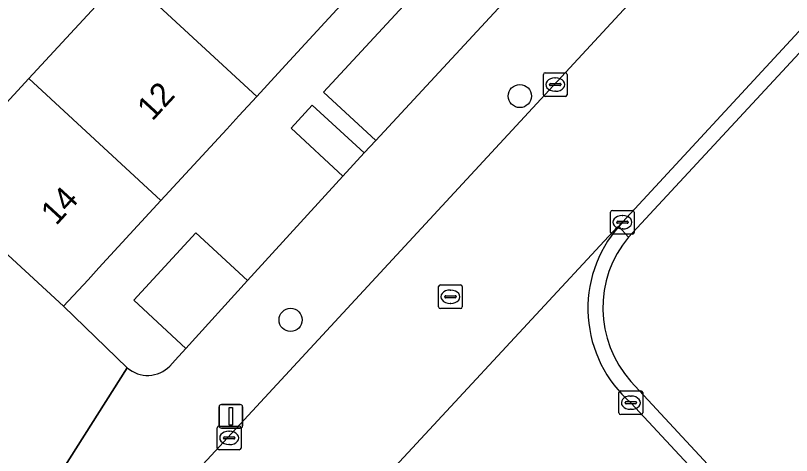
# Model space of a CAD drawing. Extents: x 162523 to 163266, y 381230 to 382050.
# Drawn here: x 163054.73 to 163087.48, y 381530.53 to 381549.11 of the extents above; entities that cross this region are included whole.
import ezdxf

# ---------------------------------------------------------------- set-up
doc = ezdxf.new("R2010")
doc.units = 0
for name, color, linetype in [('IMGEO_Boom', 7, 'Continuous'), ('IMGEO_Erf', 7, 'Continuous'), ('IMGEO_Groenvoorziening', 7, 'Continuous'), ('IMGEO_Kolk', 7, 'Continuous'), ('IMGEO_Lichtmast', 7, 'Continuous'), ('IMGEO_Pand', 7, 'Continuous'), ('IMGEO_Pand_nummerreeks', 7, 'Continuous'), ('IMGEO_Rijbaan_lokaal_open', 7, 'Continuous'), ('IMGEO_Rioolput', 7, 'Continuous'), ('IMGEO_Voetpad_open', 7, 'Continuous')]:
    doc.layers.add(name, color=color, linetype=linetype)

msp = doc.modelspace()

# ---------------------------------------------------------------- linework, layer by layer
at = {"layer": 'IMGEO_Boom'}
for centre in [(163076.014, 381545.71), (163066.339, 381536.258)]:
    msp.add_circle(centre, 0.489, dxfattribs=at)
at = {"layer": 'IMGEO_Erf'}
for points in [[(163087.943, 381565.297), (163085.215, 381567.768), (163084.275, 381566.746), (163083.775, 381566.203), (163081.09, 381563.283), (163078.336, 381560.289), (163077.812, 381559.72), (163077.046, 381558.887), (163074.346, 381555.952), (163073.929, 381555.499), (163073.001, 381554.49), (163068.957, 381550.093), (163066.296, 381547.2), (163065.809, 381546.67), (163064.913, 381545.696), (163064.153, 381544.87), (163063.644, 381544.317), (163060.868, 381541.299), (163058.248, 381538.45), (163057.792, 381537.955), (163056.761, 381536.834), (163059.443, 381534.236)], [(163066.358, 381544.36), (163067.255, 381545.329), (163069.447, 381543.306), (163069.938, 381543.831), (163067.722, 381545.881), (163075.377, 381554.158), (163077.594, 381552.111), (163078.012, 381552.563), (163075.786, 381554.618), (163079.263, 381558.379), (163081.488, 381556.322), (163082.012, 381556.889), (163079.758, 381558.974), (163085.213, 381564.874), (163087.467, 381562.789), (163087.968, 381563.331), (163088.083, 381563.455)], [(163042.716, 381549.691), (163050.067, 381542.984), (163051.175, 381541.973), (163055.297, 381546.452), (163059.343, 381550.848)], [(163061.243, 381534.306), (163061.469, 381534.555), (163061.922, 381535.053), (163059.717, 381537.09), (163062.345, 381539.933), (163064.525, 381537.917), (163068.55, 381542.332), (163066.358, 381544.36)]]:
    msp.add_lwpolyline(points, dxfattribs=at)
msp.add_arc((163060.306, 381535.227), 1.314, 228.9534, 315.5007, dxfattribs=at)
at = {"layer": 'IMGEO_Groenvoorziening'}
for points in [[(163102.644, 381542.005), (163102.932, 381542.279), (163103.997, 381543.296), (163112.732, 381551.629), (163101.06, 381559.974), (163099.11, 381559.738), (163096.262, 381556.663), (163093.75, 381553.952), (163092.854, 381552.985), (163080.598, 381539.757)], [(163080.703, 381533.656), (163086.829, 381527.033), (163087.847, 381525.932), (163090.067, 381523.532), (163091.94, 381521.715), (163096.075, 381522.227), (163100.23, 381526.152), (163093.387, 381533.266), (163093.437, 381533.314), (163102.644, 381542.005)]]:
    msp.add_lwpolyline(points, dxfattribs=at)
for points in [[(163077.594, 381552.111), (163075.377, 381554.158), (163067.722, 381545.881), (163069.938, 381543.831)], [(163067.255, 381545.329), (163066.358, 381544.36), (163068.55, 381542.332), (163069.447, 381543.306)], [(163064.525, 381537.917), (163062.345, 381539.933), (163059.717, 381537.09), (163061.922, 381535.053)]]:
    msp.add_lwpolyline(points, close=True, dxfattribs=at)
msp.add_arc((163084.207, 381536.768), 4.686, 140.3665, 221.6054, dxfattribs=at)
at = {"layer": 'IMGEO_Kolk'}
for p, q in [((163077.008, 381545.768), (163077.008, 381546.62)), ((163077.083, 381546.694), (163077.935, 381546.694)), ((163078.009, 381546.62), (163078.009, 381545.768)), ((163077.496, 381546.474), (163077.521, 381546.474)), ((163077.267, 381546.188), (163077.267, 381546.2)), ((163077.705, 381546.151), (163077.307, 381546.151)), ((163077.31, 381546.237), (163077.708, 381546.237)), ((163077.751, 381546.2), (163077.751, 381546.188)), ((163077.935, 381545.694), (163077.083, 381545.694)), ((163077.519, 381545.914), (163077.494, 381545.914)), ((163079.843, 381539.954), (163079.843, 381540.806)), ((163079.918, 381540.88), (163080.77, 381540.88)), ((163080.844, 381540.806), (163080.844, 381539.954)), ((163080.145, 381540.423), (163080.543, 381540.423)), ((163080.331, 381540.66), (163080.356, 381540.66)), ((163080.102, 381540.374), (163080.102, 381540.386)), ((163080.54, 381540.337), (163080.142, 381540.337)), ((163080.354, 381540.1), (163080.329, 381540.1)), ((163080.586, 381540.386), (163080.586, 381540.374)), ((163080.77, 381539.88), (163079.918, 381539.88)), ((163080.273, 381533.261), (163081.125, 381533.261)), ((163080.198, 381532.335), (163080.198, 381533.187)), ((163080.686, 381533.041), (163080.711, 381533.041)), ((163081.199, 381533.187), (163081.199, 381532.335)), ((163080.457, 381532.755), (163080.457, 381532.767)), ((163080.895, 381532.718), (163080.497, 381532.718)), ((163080.5, 381532.804), (163080.898, 381532.804)), ((163080.941, 381532.767), (163080.941, 381532.755)), ((163081.125, 381532.261), (163080.273, 381532.261)), ((163080.709, 381532.481), (163080.684, 381532.481)), ((163063.246, 381530.846), (163063.246, 381531.698)), ((163063.321, 381531.772), (163064.173, 381531.772)), ((163064.247, 381531.698), (163064.247, 381530.846)), ((163063.505, 381531.266), (163063.505, 381531.278)), ((163063.943, 381531.229), (163063.545, 381531.229)), ((163063.548, 381531.315), (163063.946, 381531.315)), ((163063.734, 381531.552), (163063.759, 381531.552)), ((163063.989, 381531.278), (163063.989, 381531.266)), ((163063.757, 381530.992), (163063.732, 381530.992)), ((163064.173, 381530.772), (163063.321, 381530.772))]:
    msp.add_line(p, q, dxfattribs=at)
for points in [[(163077.008, 381545.768), (163077.008, 381546.62)], [(163077.083, 381546.694), (163077.935, 381546.694)], [(163078.009, 381546.62), (163078.009, 381545.768)], [(163077.935, 381545.694), (163077.083, 381545.694)], [(163079.843, 381539.954), (163079.843, 381540.806)], [(163079.918, 381540.88), (163080.77, 381540.88)], [(163080.844, 381540.806), (163080.844, 381539.954)], [(163080.77, 381539.88), (163079.918, 381539.88)], [(163080.273, 381533.261), (163081.125, 381533.261)], [(163080.198, 381532.335), (163080.198, 381533.187)], [(163081.199, 381533.187), (163081.199, 381532.335)], [(163081.125, 381532.261), (163080.273, 381532.261)], [(163063.246, 381530.846), (163063.246, 381531.698)], [(163063.321, 381531.772), (163064.173, 381531.772)], [(163064.247, 381531.698), (163064.247, 381530.846)], [(163064.173, 381530.772), (163063.321, 381530.772)]]:
    msp.add_lwpolyline(points, dxfattribs=at)
for centre, radius, start, end in [((163077.085, 381546.618), 0.0765, 91.552, 178.448), ((163077.085, 381546.618), 0.0765, 91.552, 178.448), ((163077.933, 381546.618), 0.0765, 1.552, 88.448), ((163077.933, 381546.618), 0.0765, 1.552, 88.448), ((163077.307, 381546.197), 0.0403, 85.8775, 175.7526), ((163077.304, 381546.187), 0.0366, 178.938, 274.7102), ((163077.708, 381546.194), 0.043, 264.8664, 352.4533), ((163077.712, 381546.199), 0.0386, 1.7309, 96.639), ((163077.085, 381545.77), 0.0765, 181.552, 268.448), ((163077.085, 381545.77), 0.0765, 181.552, 268.448), ((163077.933, 381545.77), 0.0765, 271.552, 358.448), ((163077.933, 381545.77), 0.0765, 271.552, 358.448), ((163079.92, 381540.804), 0.0765, 91.552, 178.448), ((163079.92, 381540.804), 0.0765, 91.552, 178.448), ((163080.768, 381540.804), 0.0765, 1.552, 88.448), ((163080.768, 381540.804), 0.0765, 1.552, 88.448), ((163080.142, 381540.383), 0.0403, 85.8775, 175.7526), ((163080.547, 381540.385), 0.0386, 1.7309, 96.639), ((163080.139, 381540.373), 0.0366, 178.938, 274.7102), ((163080.543, 381540.38), 0.043, 264.8664, 352.4533), ((163079.92, 381539.956), 0.0765, 181.552, 268.448), ((163079.92, 381539.956), 0.0765, 181.552, 268.448), ((163080.768, 381539.956), 0.0765, 271.552, 358.448), ((163080.768, 381539.956), 0.0765, 271.552, 358.448), ((163080.275, 381533.185), 0.0765, 91.552, 178.448), ((163080.275, 381533.185), 0.0765, 91.552, 178.448), ((163081.123, 381533.185), 0.0765, 1.552, 88.448), ((163081.123, 381533.185), 0.0765, 1.552, 88.448), ((163080.497, 381532.764), 0.0403, 85.8775, 175.7526), ((163080.494, 381532.754), 0.0366, 178.938, 274.7102), ((163080.898, 381532.761), 0.043, 264.8664, 352.4533), ((163080.902, 381532.766), 0.0386, 1.7309, 96.639), ((163080.275, 381532.337), 0.0765, 181.552, 268.448), ((163080.275, 381532.337), 0.0765, 181.552, 268.448), ((163081.123, 381532.337), 0.0765, 271.552, 358.448), ((163081.123, 381532.337), 0.0765, 271.552, 358.448), ((163063.323, 381531.696), 0.0765, 91.552, 178.448), ((163063.323, 381531.696), 0.0765, 91.552, 178.448), ((163064.171, 381531.696), 0.0765, 1.552, 88.448), ((163064.171, 381531.696), 0.0765, 1.552, 88.448), ((163063.545, 381531.275), 0.0403, 85.8775, 175.7526), ((163063.542, 381531.265), 0.0366, 178.938, 274.7102), ((163063.946, 381531.272), 0.043, 264.8664, 352.4533), ((163063.95, 381531.277), 0.0386, 1.7309, 96.639), ((163063.323, 381530.848), 0.0765, 181.552, 268.448), ((163063.323, 381530.848), 0.0765, 181.552, 268.448), ((163064.171, 381530.848), 0.0765, 271.552, 358.448), ((163064.171, 381530.848), 0.0765, 271.552, 358.448)]:
    msp.add_arc(centre, radius, start, end, dxfattribs=at)
for centre, major_axis, ratio, start_param, end_param in [((163077.495, 381546.194), (-0.387, 0.002), 0.722429, 4.712389, 7.853982), ((163077.52, 381546.194), (-0.39, 0.002), 0.717154, 1.570796, 4.712389), ((163080.33, 381540.38), (-0.387, 0.002), 0.722429, 4.712389, 7.853982), ((163080.355, 381540.38), (-0.39, 0.002), 0.717154, 1.570796, 4.712389), ((163080.685, 381532.761), (-0.387, 0.002), 0.722429, 4.712389, 7.853982), ((163080.71, 381532.761), (-0.39, 0.002), 0.717154, 1.570796, 4.712389), ((163063.733, 381531.272), (-0.387, 0.002), 0.722429, 4.712389, 7.853982), ((163063.758, 381531.272), (-0.39, 0.002), 0.717154, 1.570796, 4.712389)]:
    msp.add_ellipse(centre, major_axis=major_axis, ratio=ratio, start_param=start_param, end_param=end_param, dxfattribs=at)
at = {"layer": 'IMGEO_Lichtmast'}
for p, q in [((163063.322, 381531.785), (163063.322, 381532.585)), ((163063.322, 381532.585), (163063.322, 381531.785)), ((163063.422, 381532.685), (163064.212, 381532.685)), ((163064.212, 381532.685), (163063.422, 381532.685)), ((163064.312, 381532.585), (163064.312, 381531.785)), ((163064.312, 381531.785), (163064.312, 381532.585)), ((163064.212, 381531.685), (163063.422, 381531.685)), ((163063.422, 381531.685), (163064.212, 381531.685))]:
    msp.add_line(p, q, dxfattribs=at)
msp.add_lwpolyline([(163063.742, 381532.56), (163063.892, 381532.56), (163063.892, 381531.81), (163063.742, 381531.81), (163063.742, 381532.56)], dxfattribs=at)
for centre, start, end in [((163063.422, 381532.585), 90, 180), ((163063.422, 381532.585), 90, 180), ((163064.212, 381532.585), 0, 90), ((163064.212, 381532.585), 360, 90), ((163063.422, 381531.785), 180, 270), ((163063.422, 381531.785), 180, 270), ((163064.212, 381531.785), 270, 0), ((163064.212, 381531.785), 270, 0)]:
    msp.add_arc(centre, 0.1, start, end, dxfattribs=at)
at = {"layer": 'IMGEO_Pand'}
for points in [[(163064.913, 381545.696), (163065.809, 381546.67), (163066.296, 381547.2), (163068.957, 381550.093), (163063.388, 381555.244), (163059.343, 381550.848)], [(163064.913, 381545.696), (163059.343, 381550.848), (163055.297, 381546.452), (163060.868, 381541.299), (163063.644, 381544.317), (163064.153, 381544.87)], [(163060.868, 381541.299), (163055.297, 381546.452), (163051.175, 381541.973), (163056.761, 381536.834), (163057.792, 381537.955), (163058.248, 381538.45)]]:
    msp.add_lwpolyline(points, close=True, dxfattribs=at)
at = {"layer": 'IMGEO_Rijbaan_lokaal_open'}
for points in [[(163095.231, 381556.507), (163095.794, 381557.097), (163093.568, 381559.16), (163091.341, 381561.224), (163062.628, 381530.156)], [(163051.721, 381518.287), (163046.614, 381512.734), (163051.018, 381508.676), (163068.737, 381527.889), (163068.764, 381527.933), (163080.128, 381540.168), (163080.185, 381540.202), (163080.343, 381540.38), (163095.231, 381556.507)], [(163080.185, 381540.202), (163080.128, 381540.168), (163068.764, 381527.933), (163068.737, 381527.889)], [(163102.323, 381510.571), (163100.274, 381512.762), (163094.355, 381518.519), (163091.451, 381521.34), (163089.836, 381522.91), (163080.697, 381532.76)]]:
    msp.add_lwpolyline(points, dxfattribs=at)
msp.add_arc((163084.16, 381536.737), 5.273, 138.9171, 228.9542, dxfattribs=at)
at = {"layer": 'IMGEO_Rioolput'}
for p, q in [((163072.584, 381536.81), (163072.584, 381537.662)), ((163072.659, 381537.736), (163073.511, 381537.736)), ((163073.072, 381537.516), (163073.097, 381537.516)), ((163073.585, 381537.662), (163073.585, 381536.81)), ((163072.843, 381537.23), (163072.843, 381537.242)), ((163073.281, 381537.193), (163072.883, 381537.193)), ((163072.886, 381537.279), (163073.284, 381537.279)), ((163073.327, 381537.242), (163073.327, 381537.23)), ((163073.095, 381536.956), (163073.07, 381536.956)), ((163073.511, 381536.736), (163072.659, 381536.736))]:
    msp.add_line(p, q, dxfattribs=at)
for points in [[(163072.584, 381536.81), (163072.584, 381537.662)], [(163072.659, 381537.736), (163073.511, 381537.736)], [(163073.585, 381537.662), (163073.585, 381536.81)], [(163073.511, 381536.736), (163072.659, 381536.736)]]:
    msp.add_lwpolyline(points, dxfattribs=at)
for centre, radius, start, end in [((163072.661, 381537.66), 0.0765, 91.552, 178.448), ((163072.661, 381537.66), 0.0765, 91.552, 178.448), ((163073.509, 381537.66), 0.0765, 1.552, 88.448), ((163073.509, 381537.66), 0.0765, 1.552, 88.448), ((163072.883, 381537.239), 0.0403, 85.8775, 175.7526), ((163072.88, 381537.229), 0.0366, 178.938, 274.7102), ((163073.284, 381537.236), 0.043, 264.8664, 352.4533), ((163073.288, 381537.241), 0.0386, 1.7309, 96.639), ((163072.661, 381536.812), 0.0765, 181.552, 268.448), ((163072.661, 381536.812), 0.0765, 181.552, 268.448), ((163073.509, 381536.812), 0.0765, 271.552, 358.448), ((163073.509, 381536.812), 0.0765, 271.552, 358.448)]:
    msp.add_arc(centre, radius, start, end, dxfattribs=at)
for centre, major_axis, ratio, start_param, end_param in [((163073.071, 381537.236), (-0.387, 0.002), 0.722429, 4.712389, 7.853982), ((163073.096, 381537.236), (-0.39, 0.002), 0.717154, 1.570796, 4.712389)]:
    msp.add_ellipse(centre, major_axis=major_axis, ratio=ratio, start_param=start_param, end_param=end_param, dxfattribs=at)
at = {"layer": 'IMGEO_Voetpad_open'}
for points in [[(163055.845, 381528.54), (163059.443, 381534.236), (163056.761, 381536.834), (163051.175, 381541.973), (163050.067, 381542.984), (163042.716, 381549.691), (163042.266, 381550.102), (163040.789, 381551.45), (163040.625, 381551.601), (163040.564, 381551.656), (163039.698, 381552.449), (163039.317, 381552), (163036.569, 381548.778), (163000, 381579.765)], [(163088.083, 381563.455), (163087.968, 381563.331), (163087.467, 381562.789), (163082.012, 381556.889), (163081.488, 381556.322), (163078.012, 381552.563), (163077.594, 381552.111), (163069.938, 381543.831), (163069.447, 381543.306), (163068.55, 381542.332), (163064.525, 381537.917), (163061.922, 381535.053), (163061.469, 381534.555), (163061.243, 381534.306)], [(163062.628, 381530.156), (163091.341, 381561.224)], [(163108.343, 381509.358), (163102.711, 381515.323), (163101.581, 381516.34), (163098.36, 381519.475), (163096.934, 381520.847), (163110.646, 381533.802), (163111.655, 381532.733), (163116.13, 381536.96), (163115.109, 381538.03), (163122.287, 381544.808), (163120.949, 381545.726), (163114.049, 381539.208), (163109.641, 381535.043), (163109.501, 381534.911), (163109.484, 381534.895), (163100.23, 381526.152), (163096.075, 381522.227), (163091.94, 381521.715), (163090.067, 381523.532), (163087.847, 381525.932), (163086.829, 381527.033), (163080.703, 381533.656)], [(163080.598, 381539.757), (163080.185, 381540.202)], [(163059.443, 381534.236), (163055.845, 381528.54)], [(163080.697, 381532.76), (163089.836, 381522.91), (163091.451, 381521.34), (163094.355, 381518.519), (163100.274, 381512.762), (163102.323, 381510.571)]]:
    msp.add_lwpolyline(points, dxfattribs=at)
msp.add_lwpolyline([(163092.854, 381552.985), (163093.75, 381553.952), (163096.262, 381556.663), (163095.794, 381557.097), (163095.231, 381556.507), (163080.343, 381540.38), (163080.185, 381540.202), (163080.598, 381539.757)], close=True, dxfattribs=at)
for centre, radius, start, end in [((163084.16, 381536.737), 5.273, 138.9171, 228.9542), ((163084.207, 381536.768), 4.686, 140.3665, 221.6054), ((163060.306, 381535.227), 1.314, 228.9534, 315.5007)]:
    msp.add_arc(centre, radius, start, end, dxfattribs=at)

# ---------------------------------------------------------------- texts
at = {"layer": 'IMGEO_Pand_nummerreeks'}
for s, p in [('12', (163060.504, 381544.625)), ('14', (163056.441, 381540.209))]:
    msp.add_text(s, height=1, rotation=47.3912, dxfattribs=at).set_placement(p)

doc.saveas('drawing.dxf')
